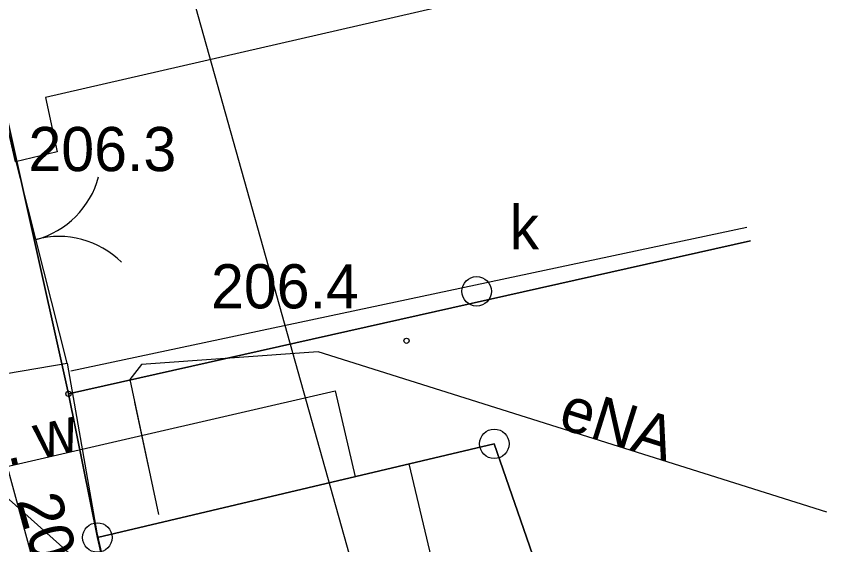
# Model space of a CAD drawing. Extents: x 6512400 to 6513200, y 6022500 to 6022750.
# Drawn here: x 6512865.8 to 6512879.57, y 6022594.6 to 6022603.57 of the extents above; entities that cross this region are included whole.
import ezdxf

# ---------------------------------------------------------------- set-up
doc = ezdxf.new("R2010")
doc.units = 0
for name, color, linetype in [('202-punkt graniczny', 7, 'Continuous'), ('203-punkt graniczny', 7, 'Continuous'), ('217-kontur klasyfikacyjny', 7, 'Continuous'), ('218-kontur użytku gruntowego', 7, 'Continuous'), ('219-działka ewidencyjna', 7, 'Continuous'), ('312-budynek ewidencyjny', 7, 'Continuous'), ('905-Brama w ogrodzeniu', 7, 'Continuous'), ('budynek projektowany (powierzchnia)', 7, 'Continuous'), ('chodnik (powierzchnia)', 7, 'Continuous'), ('jezdnia (powierzchnia)', 7, 'Continuous'), ('Obszar opracowania', 7, 'Continuous'), ('obudowa przewodu projektowana lub w budowie (sieć elektroenergetyczna) - ob. projektowany', 7, 'Continuous'), ('ogrodzenie trwałe (linia)', 7, 'Continuous'), ('ogrodzenie trwałe (powierzchnia)', 7, 'Continuous'), ('przewód elektroenergetyczny (linia)', 7, 'Continuous'), ('przewód elektroenergetyczny (linia)-Atr1', 7, 'Continuous'), ('przewód gazowy (linia)', 7, 'Continuous'), ('przewód kanalizacyjny (linia)', 7, 'Continuous'), ('przewód wodociągowy - projektowany lub w budowie (linia) - ob. projektowany', 7, 'Continuous'), ('przewód wodociągowy - projektowany lub w budowie (linia) - ob. projektowany-Atr1', 7, 'Continuous'), ('punkt o określonej wysokości (sieć gazowa)-Atr2', 7, 'Continuous'), ('punkt wysokościowy naturalny', 7, 'Continuous'), ('punkt wysokościowy naturalny-Atr2', 7, 'Continuous'), ('właz okrągły - siec kanalizacyjna (punkt)', 7, 'Continuous'), ('właz okrągły - siec kanalizacyjna (punkt)-Atr17', 7, 'Continuous')]:
    doc.layers.add(name, color=color, linetype=linetype)

# ---------------------------------------------------------------- blocks, each defined once
blk = doc.blocks.new('202')
blk.add_circle((0, 0), 0.25)
blk = doc.blocks.new('203')
blk.add_circle((0, 0), 0.045)
blk = doc.blocks.new('PW01')
blk.add_circle((0, 0), 0.045)
blk = doc.blocks.new('US22')
blk.add_circle((0, 0), 0.25)
blk = doc.blocks.new('905')
for centre, start, end in [((-1.5, 0), 0, 60), ((1.5, 0), 120, 180)]:
    blk.add_arc(centre, 1.5, start, end)

msp = doc.modelspace()

# ---------------------------------------------------------------- linework, layer by layer
at = {"layer": '217-kontur klasyfikacyjny'}
for points in [[(6512862.63, 6022615.38), (6512866.69, 6022597.16)], [(6512866.69, 6022597.16), (6512878.273, 6022599.756)], [(6512878.273, 6022599.756), (6512866.69, 6022597.16)], [(6512866.69, 6022597.16), (6512867.18, 6022594.72)], [(6512867.18, 6022594.72), (6512873.92, 6022596.31)], [(6512873.92, 6022596.31), (6512867.18, 6022594.72)], [(6512873.92, 6022596.31), (6512877.43, 6022586.18)], [(6512877.43, 6022586.18), (6512873.92, 6022596.31)], [(6512867.18, 6022594.72), (6512868.97, 6022586.93)]]:
    msp.add_lwpolyline(points, dxfattribs=at)
at = {"layer": '218-kontur użytku gruntowego'}
for points in [[(6512862.63, 6022615.38), (6512866.69, 6022597.16)], [(6512866.69, 6022597.16), (6512862.63, 6022615.38)], [(6512866.69, 6022597.16), (6512878.273, 6022599.756)], [(6512878.273, 6022599.756), (6512866.69, 6022597.16)], [(6512866.69, 6022597.16), (6512867.18, 6022594.72)], [(6512867.18, 6022594.72), (6512866.69, 6022597.16)], [(6512867.18, 6022594.72), (6512873.92, 6022596.31)], [(6512873.92, 6022596.31), (6512867.18, 6022594.72)], [(6512873.92, 6022596.31), (6512877.43, 6022586.18)], [(6512877.43, 6022586.18), (6512873.92, 6022596.31)], [(6512867.18, 6022594.72), (6512868.97, 6022586.93)], [(6512868.97, 6022586.93), (6512867.18, 6022594.72)]]:
    msp.add_lwpolyline(points, dxfattribs=at)
at = {"layer": '219-działka ewidencyjna'}
for points in [[(6512866.69, 6022597.16), (6512862.63, 6022615.38)], [(6512878.273, 6022599.756), (6512866.69, 6022597.16)], [(6512866.69, 6022597.16), (6512867.18, 6022594.72)], [(6512867.18, 6022594.72), (6512873.92, 6022596.31)], [(6512873.92, 6022596.31), (6512877.43, 6022586.18)], [(6512867.18, 6022594.72), (6512868.97, 6022586.93)]]:
    msp.add_lwpolyline(points, dxfattribs=at)
at = {"layer": '312-budynek ewidencyjny'}
for points in [[(6512867.18, 6022594.72), (6512872.47, 6022595.97)], [(6512872.47, 6022595.97), (6512874.28, 6022588.35)], [(6512868.97, 6022586.93), (6512867.18, 6022594.72)]]:
    msp.add_lwpolyline(points, dxfattribs=at)
at = {"layer": 'budynek projektowany (powierzchnia)'}
msp.add_lwpolyline([(6512876.905, 6022604.629), (6512866.3, 6022602.19), (6512866.5, 6022601.27), (6512865.79, 6022601.1), (6512863.94, 6022609.18), (6512865.92, 6022609.63), (6512865.01, 6022613.81), (6512862.96, 6022613.3), (6512860.72, 6022623.09)], dxfattribs=at)
at = {"layer": 'chodnik (powierzchnia)'}
msp.add_lwpolyline([(6512866.67, 6022597.68), (6512867.17, 6022594.8), (6512868.97, 6022586.93)], dxfattribs=at)
at = {"layer": 'jezdnia (powierzchnia)'}
msp.add_lwpolyline([(6512861.41, 6022601.79), (6512862.85, 6022595.89), (6512864.07, 6022597.24), (6512866.67, 6022597.68), (6512865.61, 6022601.87), (6512863.14, 6022601.12)], close=True, dxfattribs=at)
at = {"layer": 'Obszar opracowania'}
msp.add_lwpolyline([(6512710.98, 6022693.84), (6512748.35, 6022694.16), (6512798.11, 6022695.25), (6512807.47, 6022695.46), (6512809.66, 6022606.87), (6512863.71, 6022622.03), (6512875.13, 6022581.36), (6512755.22, 6022535.25), (6512691.61, 6022568.03), (6512709.16, 6022605.16)], close=True, dxfattribs=at)
at = {"layer": 'obudowa przewodu projektowana lub w budowie (sieć elektroenergetyczna) - ob. projektowany'}
msp.add_lwpolyline([(6512867.81, 6022597.02), (6512868.04, 6022595.93)], dxfattribs=at)
at = {"layer": 'ogrodzenie trwałe (linia)'}
for points in [[(6512866.73, 6022597.55), (6512878.207, 6022599.991)], [(6512866.67, 6022597.68), (6512867.17, 6022594.8)]]:
    msp.add_lwpolyline(points, dxfattribs=at)
at = {"layer": 'ogrodzenie trwałe (powierzchnia)'}
msp.add_lwpolyline([(6512866.67, 6022597.68), (6512865.61, 6022601.87)], dxfattribs=at)
at = {"layer": 'przewód elektroenergetyczny (linia)'}
msp.add_lwpolyline([(6512879.566, 6022595.151), (6512870.93, 6022597.87), (6512867.93, 6022597.66), (6512867.73, 6022597.4), (6512868.22, 6022595.11)], dxfattribs=at)
at = {"layer": 'przewód gazowy (linia)'}
msp.add_lwpolyline([(6512871.862, 6022571.535), (6512870.29, 6022578.43), (6512869.58, 6022581.52), (6512865.64, 6022595.96), (6512860.06, 6022617.51), (6512858.39, 6022625.33), (6512855.49, 6022634.19), (6512854.83, 6022641.62)], dxfattribs=at)
at = {"layer": 'przewód kanalizacyjny (linia)'}
msp.add_lwpolyline([(6512861.99, 6022598.66), (6512867.39, 6022593.84)], dxfattribs=at)
at = {"layer": 'przewód wodociągowy - projektowany lub w budowie (linia) - ob. projektowany'}
msp.add_lwpolyline([(6512862.57, 6022595.22), (6512871.22, 6022597.21), (6512871.56, 6022595.75)], dxfattribs=at)

# ---------------------------------------------------------------- block references
at = {"layer": '202-punkt graniczny'}
for p in [(6512873.92, 6022596.31), (6512867.18, 6022594.72)]:
    msp.add_blockref('202', p, dxfattribs=at)
at = {"layer": '203-punkt graniczny'}
msp.add_blockref('203', (6512866.69, 6022597.16), dxfattribs=at)
at = {"layer": '905-Brama w ogrodzeniu', "rotation": -74.966}
msp.add_blockref('905', (6512866.14, 6022599.78), dxfattribs=at)
at = {"layer": 'punkt wysokościowy naturalny'}
msp.add_blockref('PW01', (6512872.43, 6022598.06), dxfattribs=at)
at = {"layer": 'właz okrągły - siec kanalizacyjna (punkt)'}
msp.add_blockref('US22', (6512873.62, 6022598.9), dxfattribs=at)

# ---------------------------------------------------------------- texts
at = {"layer": 'przewód elektroenergetyczny (linia)-Atr1'}
msp.add_text('eNA', height=0.75, rotation=342.524, dxfattribs=at).set_placement((6512874.98, 6022596.59))
at = {"layer": 'przewód wodociągowy - projektowany lub w budowie (linia) - ob. projektowany-Atr1'}
msp.add_text('proj. w', height=0.75, rotation=12.956, dxfattribs=at).set_placement((6512864.02, 6022595.55))
at = {"layer": 'punkt o określonej wysokości (sieć gazowa)-Atr2'}
msp.add_text('206.35', height=0.75, rotation=286.066, dxfattribs=at).set_placement((6512865.81, 6022595.35))
at = {"layer": 'punkt wysokościowy naturalny-Atr2'}
for s, p in [('206.3', (6512866.01, 6022600.94)), ('206.4', (6512869.11, 6022598.61))]:
    msp.add_text(s, height=0.75, dxfattribs=at).set_placement(p)
at = {"layer": 'właz okrągły - siec kanalizacyjna (punkt)-Atr17'}
msp.add_text('k', height=0.75, dxfattribs=at).set_placement((6512874.18, 6022599.61))

doc.saveas('drawing.dxf')
